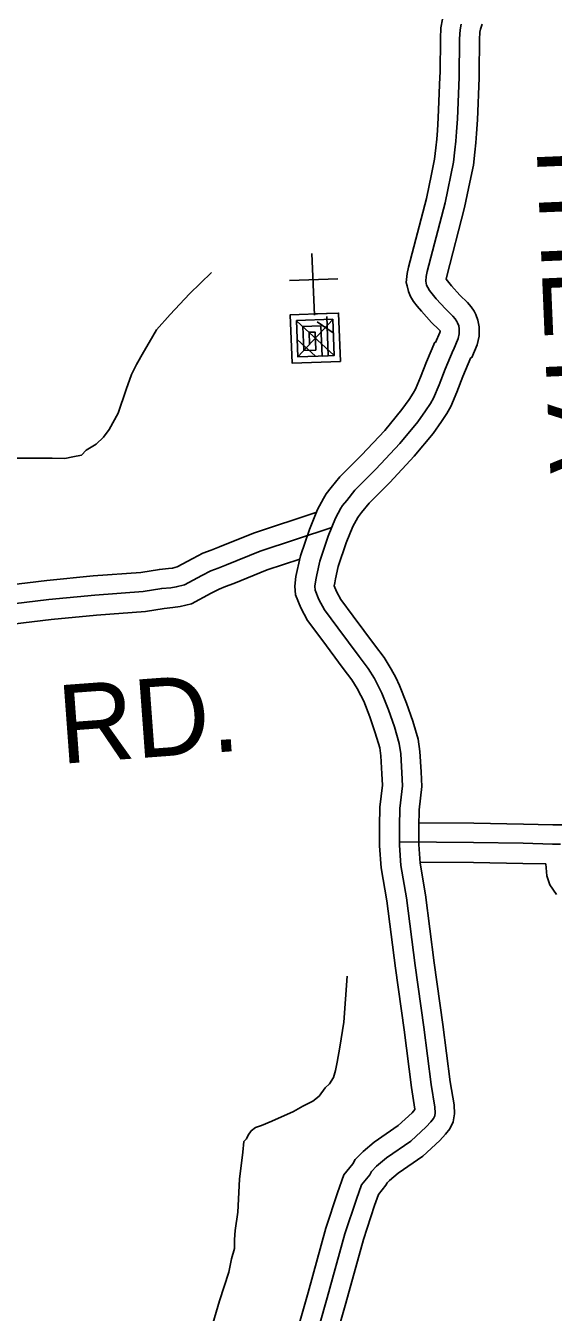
# Model space of a CAD drawing. Extents: x 1551132 to 1791609, y 378168 to 563823.
# Drawn here: x 1654916 to 1657404, y 498729 to 504791 of the extents above; entities that cross this region are included whole.
import ezdxf

# ---------------------------------------------------------------- set-up
doc = ezdxf.new("R2010")
doc.units = 0
for name, color, linetype in [('DESIGN - ROW - Right-of-Way and Easement Labels', 7, 'Continuous'), ('DESIGN - TRANSPORTATION - Text', 7, 'Continuous'), ('DESIGN - UTILITIES - Cable (Underground) with Text', 7, 'Continuous'), ('SURVEY - PROPERTY - Owners', 7, 'Continuous')]:
    doc.layers.add(name, color=color, linetype=linetype)

msp = doc.modelspace()

# ---------------------------------------------------------------- linework, layer by layer
at = {"layer": 'DESIGN - TRANSPORTATION - Text'}
for points in [[(1654854.878, 502753.371), (1654966.801, 502754.063), (1655040.741, 502753.197), (1655100.689, 502752.497), (1655138.747, 502760.055), (1655178.796, 502767.589), (1655201.053, 502791.348), (1655249.327, 502818.807), (1655283.685, 502852.424), (1655310.076, 502888.142), (1655352.925, 502965.702), (1655390.174, 503077.347), (1655414.949, 503147.107), (1655439.473, 503194.85), (1655472.106, 503252.51), (1655498.605, 503298.236), (1655533.263, 503357.871), (1655598.044, 503431.164), (1655689.084, 503528.175), (1655792.157, 503629.036)], [(1655779.429, 498611.223), (1655829.986, 498782.619), (1655874.002, 498918.073), (1655886.927, 498979.941), (1655901.668, 499029.759), (1655900.31, 499071.818), (1655904.935, 499113.786), (1655916.226, 499199.697), (1655924.576, 499355.717), (1655940.501, 499483.587), (1655945.251, 499533.564), (1655957.426, 499545.389), (1655965.684, 499563.281), (1655979.975, 499583.082), (1656000.2, 499598.79), (1656028.324, 499608.374), (1656076.614, 499629.666), (1656179.22, 499674.159), (1656223.569, 499699.51), (1656269.893, 499722.827), (1656300.226, 499746.394), (1656328.809, 499785.995), (1656349.091, 499805.704), (1656367.524, 499835.455), (1656377.999, 499867.323), (1656384.599, 499907.265), (1656397.649, 499977.125), (1656417.415, 500094.937), (1656432.698, 500312.909)]]:
    msp.add_lwpolyline(points, dxfattribs=at)
at = {"layer": 'DESIGN - UTILITIES - Cable (Underground) with Text'}
msp.add_line((1656388.677, 503598.094), (1656160.705, 503590.125), dxfattribs=at)
for points in [[(1656265.906, 503717.729), (1656278.542, 503427.547)], [(1656278.059, 503438.456), (1656278.276, 503433.398), (1656392.287, 503437.357), (1656400.206, 503209.435), (1656172.284, 503201.466), (1656164.315, 503429.388), (1656335.26, 503435.373), (1656335.435, 503431.331)], [(1656335.785, 503421.164), (1656342.254, 503235.918), (1656199.784, 503230.942), (1656193.799, 503401.888), (1656364.786, 503407.873), (1656370.721, 503236.935), (1656313.745, 503234.91), (1656308.769, 503377.38), (1656223.275, 503374.387), (1656227.284, 503260.426), (1656284.261, 503262.41), (1656281.268, 503347.904), (1656252.759, 503346.937), (1656254.785, 503289.911)], [(1656194.674, 503399.071), (1656369.538, 503238.91)], [(1656366.503, 503408.006), (1656197.667, 503229.934)], [(1656291.035, 503396.655), (1656365.837, 503343.763)], [(1656197.758, 503311.644), (1656282.103, 503235.835)]]:
    msp.add_lwpolyline(points, dxfattribs=at)
at = {"layer": 'SURVEY - PROPERTY - Owners'}
for points in [[(1656881.34, 504821.568), (1656874.382, 504782.117), (1656872.032, 504731.465), (1656870.348, 504571.453), (1656870.132, 504551.077), (1656862.207, 504357.906), (1656857.649, 504297.121), (1656854.882, 504256.37), (1656850.165, 504215.852), (1656844.865, 504162.451), (1656830.091, 504091.632), (1656806.316, 503977.621), (1656722.076, 503653.979), (1656715.368, 503624.112), (1656711.043, 503581.335), (1656714.735, 503566.002), (1656721.135, 503539.084), (1656731.751, 503515.9), (1656745.551, 503491.308), (1656763.259, 503470.458), (1656782.808, 503446.207), (1656830.04, 503393.497), (1656865.098, 503359.638), (1656869.506, 503354.546), (1656870.473, 503353.096), (1656870.614, 503352.73), (1656870.614, 503350.788), (1656869.489, 503346.179), (1656849.773, 503299.137), (1656849.223, 503297.828)], [(1656969.446, 504798.867), (1656964.721, 504772.091), (1656962.713, 504728.882), (1656960.821, 504548.744), (1656952.771, 504352.656), (1656948.121, 504290.654), (1656945.23, 504248.053), (1656940.355, 504206.127), (1656934.647, 504148.667), (1656894.656, 503956.92), (1656810.241, 503632.612), (1656805.066, 503609.561), (1656802.841, 503587.561), (1656807.316, 503568.752), (1656812.674, 503557.052), (1656820.366, 503543.343), (1656833.149, 503528.293), (1656851.94, 503504.975), (1656895.406, 503456.474), (1656931.021, 503422.073), (1656941.829, 503409.589), (1656949.621, 503397.889), (1656952.696, 503391.822), (1656958.396, 503377.422), (1656961.321, 503362.555), (1656961.321, 503339.879), (1656955.912, 503317.72), (1656933.363, 503263.911), (1656932.738, 503262.436)], [(1657069.227, 504799.242), (1657061.027, 504775.275), (1657058.627, 504761.666), (1657056.977, 504726.199), (1657055.327, 504569.52), (1657055.094, 504546.319), (1657046.919, 504347.197), (1657042.169, 504283.937), (1657039.153, 504239.411), (1657034.103, 504196.018), (1657027.978, 504134.342), (1657011.195, 504053.865), (1656986.487, 503935.403), (1656901.889, 503610.403), (1656898.806, 503596.644), (1656905.797, 503588.411), (1656923.805, 503566.069), (1656963.354, 503521.934), (1656999.553, 503486.975), (1657017.011, 503466.808), (1657031.194, 503445.507), (1657038.769, 503430.573), (1657049.244, 503404.098), (1657055.61, 503371.747), (1657055.61, 503328.537), (1657045.752, 503288.136), (1657020.252, 503227.293), (1657019.552, 503225.643)], [(1656846.032, 503299.478), (1656807.157, 503207.959), (1656778.541, 503135.316), (1656754.109, 503077.931), (1656744.101, 503059.655), (1656724.634, 503030.338), (1656690.935, 502982.653), (1656610.012, 502884.442), (1656499.906, 502766.831), (1656398.492, 502665.337), (1656357.418, 502614.485), (1656332.935, 502585.268), (1656320.519, 502563.542), (1656292.094, 502511.599), (1656254.02, 502418.055), (1656212.413, 502293.16), (1656196.455, 502223.583), (1656190.788, 502195.383), (1656185.197, 502151.015), (1656189.38, 502109.255), (1656213.646, 502048.054), (1656244.895, 501988.786), (1656312.318, 501898.208), (1656413.249, 501762.472), (1656453.99, 501709.412), (1656479.564, 501667.453), (1656497.047, 501635.143), (1656510.28, 501607.943), (1656539.221, 501535.116), (1656564.996, 501458.814), (1656585.862, 501388.254), (1656591.67, 501350.936), (1656596.461, 501265.542), (1656599.345, 501211.908), (1656586.62, 501108.98), (1656585.678, 501019.286), (1656585.336, 500926.317), (1656592.286, 500823.147), (1656619.152, 500667.968), (1656659.593, 500350.744), (1656700.533, 500059.953), (1656735.782, 499788.521), (1656752.149, 499685.435), (1656752.257, 499683.685), (1656738.474, 499668.943), (1656673.325, 499608.608), (1656560.17, 499530.839), (1656507.554, 499485.988), (1656470.055, 499449.212), (1656459.364, 499428.336), (1656417.14, 499376.06), (1656386.54, 499292.074), (1656331.675, 499124.895), (1656248.093, 498821.771), (1656175.603, 498568.747)], [(1656932.813, 503262.611), (1656894.43, 503172.242), (1656865.798, 503099.556), (1656839.04, 503036.705), (1656824.865, 503010.837), (1656802.432, 502977.037), (1656765.917, 502925.377), (1656680.885, 502822.174), (1656567.688, 502701.263), (1656468.707, 502602.21), (1656430.233, 502554.575), (1656410.616, 502531.167), (1656402.817, 502517.516), (1656377.392, 502471.057), (1656342.51, 502385.346), (1656303.302, 502267.66), (1656288.644, 502203.758), (1656283.911, 502180.182), (1656280.078, 502149.798), (1656281.886, 502131.764), (1656299.419, 502087.538), (1656324.893, 502039.229), (1656387.967, 501954.493), (1656488.481, 501819.323), (1656531.863, 501762.813), (1656561.337, 501714.462), (1656580.945, 501678.228), (1656596.603, 501646.035), (1656627.761, 501567.642), (1656654.902, 501487.281), (1656678.06, 501408.971), (1656685.551, 501360.853), (1656690.609, 501270.717), (1656693.951, 501208.632), (1656680.851, 501102.68), (1656679.968, 501018.611), (1656679.634, 500929.317), (1656686.034, 500834.389), (1656712.417, 500681.977), (1656753.049, 500363.277), (1656793.973, 500072.595), (1656829.113, 499801.988), (1656845.988, 499695.718), (1656847.696, 499667.676), (1656845.546, 499653.684), (1656839.421, 499641.742), (1656827.263, 499625.85), (1656805.031, 499602.066), (1656732.366, 499534.773), (1656617.61, 499455.904), (1656571.228, 499416.361), (1656546.995, 499392.594), (1656538.828, 499376.66), (1656500.354, 499329.025), (1656475.655, 499261.224), (1656421.973, 499097.644), (1656338.866, 498796.253), (1656266.251, 498542.797)], [(1657016.303, 503227.151), (1656978.387, 503137.882), (1656949.737, 503065.156), (1656920.738, 502997.045), (1656902.563, 502963.878), (1656877.272, 502925.76), (1656838.048, 502870.276), (1656749.067, 502762.273), (1656632.895, 502638.186), (1656536.255, 502541.484), (1656500.281, 502496.941), (1656485.348, 502479.115), (1656481.99, 502473.24), (1656459.449, 502432.056), (1656427.633, 502353.879), (1656390.733, 502243.126), (1656377.334, 502184.683), (1656373.492, 502165.557), (1656371.701, 502151.348), (1656381.934, 502125.523), (1656401.85, 502087.755), (1656460.74, 502008.645), (1656560.854, 501874.008), (1656606.778, 501814.19), (1656640.002, 501759.688), (1656661.652, 501719.671), (1656679.651, 501682.678), (1656712.934, 501598.926), (1656741.391, 501514.665), (1656766.757, 501428.897), (1656775.866, 501370.395), (1656781.182, 501275.693), (1656784.957, 501205.482), (1656771.499, 501096.621), (1656770.674, 501017.961), (1656770.349, 500932.2), (1656776.215, 500845.206), (1656802.14, 500695.453), (1656842.955, 500375.336), (1656883.862, 500084.762), (1656918.895, 499814.947), (1656936.261, 499705.61), (1656938.827, 499663.501), (1656932.969, 499625.375), (1656916.411, 499593.091), (1656896.587, 499567.173), (1656869.062, 499537.731), (1656789.164, 499463.746), (1656672.867, 499383.819), (1656632.485, 499349.384), (1656621.01, 499338.126), (1656615.277, 499326.95), (1656580.411, 499283.783), (1656561.386, 499231.548), (1656508.837, 499071.427), (1656426.189, 498771.703), (1656353.457, 498517.838)], [(1654741.497, 502144.747), (1655016.166, 502176.99), (1655234.319, 502198.191), (1655459.322, 502214.791), (1655547.162, 502229.533), (1655590.419, 502233.05), (1655609.16, 502235.667), (1655631.41, 502241.2), (1655704.958, 502281.185), (1655752.124, 502305.094), (1655790.589, 502320.344), (1655830.58, 502335.719), (1655991.343, 502400.355), (1656288.769, 502499.249)], [(1654751.505, 502054.587), (1655025.841, 502086.796), (1655242.044, 502107.805), (1655470.188, 502124.639), (1655558.361, 502139.431), (1655600.385, 502142.848), (1655626.426, 502146.489), (1655664.542, 502155.965), (1655747.132, 502200.866), (1655789.414, 502222.3), (1655823.58, 502235.842), (1655863.779, 502251.301), (1656022.6, 502315.152), (1656359.543, 502427.189)], [(1654761.913, 501960.868), (1655035.899, 501993.035), (1655250.077, 502013.844), (1655481.48, 502030.92), (1655570.003, 502045.77), (1655610.743, 502049.087), (1655644.376, 502053.787), (1655698.983, 502067.362), (1655790.973, 502117.372), (1655828.18, 502136.239), (1655857.871, 502148.006), (1655898.287, 502163.548), (1656055.091, 502226.583), (1656209.446, 502277.91)], [(1656770.407, 501035.103), (1657030.093, 501033.586), (1657264.762, 501029.111), (1657402.251, 501025.678), (1657461.258, 501025.053)], [(1656679.693, 500944.926), (1657028.959, 500942.884), (1657262.762, 500938.426), (1657400.642, 500934.976), (1657438.616, 500934.576)], [(1656776.565, 500849.44), (1657027.784, 500848.598), (1657260.687, 500844.157), (1657368.726, 500841.448), (1657374.409, 500784.814), (1657387.734, 500743.362), (1657419.958, 500697.995)]]:
    msp.add_lwpolyline(points, dxfattribs=at)

# ---------------------------------------------------------------- texts
at = {"layer": 'DESIGN - ROW - Right-of-Way and Easement Labels'}
for s, height, rotation, p in [('THETA', 370.0095, 272.418775, (1657322.513, 504299.871)), ('RD.', 369.9914, 4.2202917, (1655082.982, 501312.644))]:
    msp.add_text(s, height=height, rotation=rotation, dxfattribs=at).set_placement(p)

doc.saveas('drawing.dxf')
